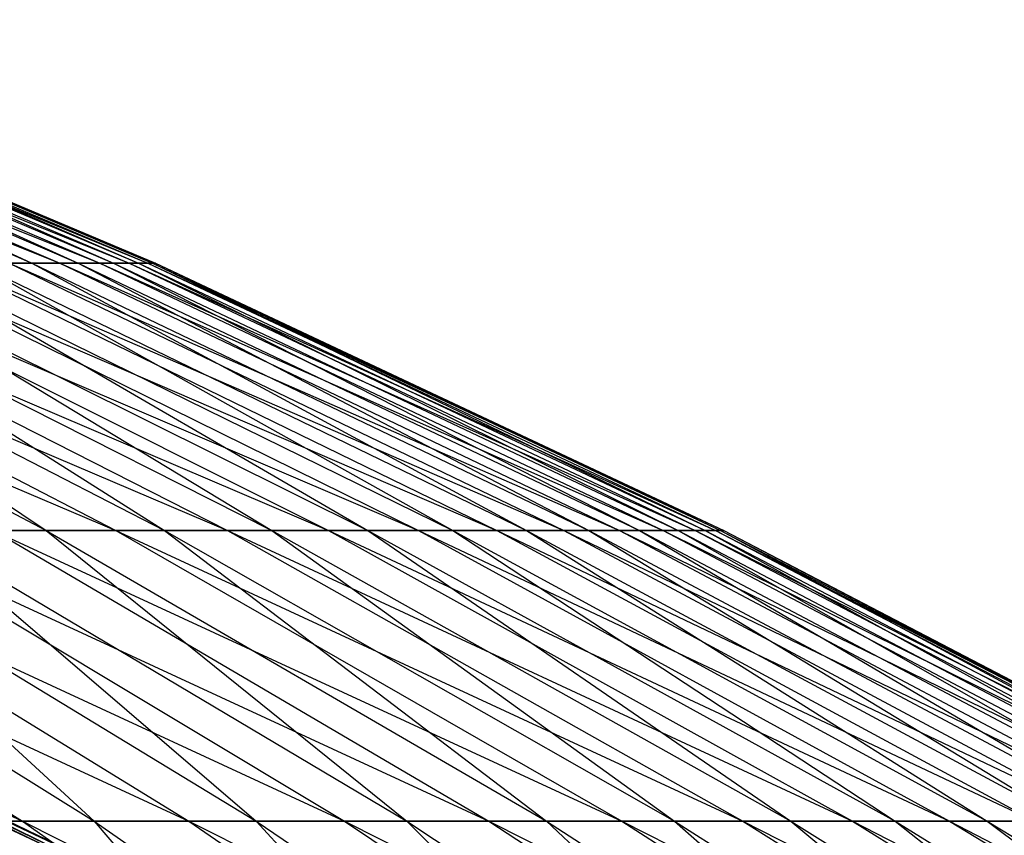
# Model space of a CAD drawing. Extents: x -125 to 125, y -143 to 0.
# Tile 333 of 406: x 23.85 to 27.79, y -30.35 to -27.08. Entities that reach past the tile are written whole.
import ezdxf

# ---------------------------------------------------------------- set-up
doc = ezdxf.new("R2010")
doc.units = 0
doc.header["$LTSCALE"] = 25.4
doc.layers.get('0').update_dxf_attribs({"linetype": 'CONTINUOUS'})

# ---------------------------------------------------------------- blocks, each defined once
blk = doc.blocks.new('NL2500027000_STL_3')
at = {"color": 0}
for p, q in [((21.5434, -27.0849, 4.8123), (24.0079, -28.0583, 4.3092)), ((21.5434, -27.0849, 4.8123), (24.0079, -28.0583, 4.3092)), ((21.6259, -27.0849, -4.4271), (23.896, -28.0583, -4.8918)), ((21.6259, -27.0849, -4.4271), (23.896, -28.0583, -4.8918)), ((21.7272, -27.0849, 3.8998), (24.1682, -28.0583, 3.2933)), ((21.7272, -27.0849, 3.8998), (24.1682, -28.0583, 3.2933)), ((21.7272, -27.0849, 3.8998), (24.0079, -28.0583, 4.3092)), ((21.7272, -27.0849, 3.8998), (24.0079, -28.0583, 4.3092)), ((21.7933, -27.0849, -3.5115), (23.896, -28.0583, -4.8918)), ((21.7933, -27.0849, -3.5115), (23.896, -28.0583, -4.8918)), ((21.7933, -27.0849, -3.5115), (24.0809, -28.0583, -3.8801)), ((21.7933, -27.0849, -3.5115), (24.0809, -28.0583, -3.8801)), ((21.8722, -27.0849, 2.9804), (24.2855, -28.0583, 2.2715)), ((21.8722, -27.0849, 2.9804), (24.2855, -28.0583, 2.2715)), ((21.8722, -27.0849, 2.9804), (24.1682, -28.0583, 3.2933)), ((21.8722, -27.0849, 2.9804), (24.1682, -28.0583, 3.2933)), ((21.922, -27.0849, -2.5896), (24.0809, -28.0583, -3.8801)), ((21.922, -27.0849, -2.5896), (24.0809, -28.0583, -3.8801)), ((21.922, -27.0849, -2.5896), (24.2231, -28.0583, -2.8614)), ((21.922, -27.0849, -2.5896), (24.2231, -28.0583, -2.8614)), ((21.9784, -27.0849, 2.0557), (24.3597, -28.0583, 1.2457)), ((21.9784, -27.0849, 2.0557), (24.3597, -28.0583, 1.2457)), ((21.9784, -27.0849, 2.0557), (24.2855, -28.0583, 2.2715)), ((21.9784, -27.0849, 2.0557), (24.2855, -28.0583, 2.2715)), ((22.0116, -27.0849, -1.6632), (24.2231, -28.0583, -2.8614)), ((22.0116, -27.0849, -1.6632), (24.2231, -28.0583, -2.8614)), ((22.0116, -27.0849, -1.6632), (24.3222, -28.0583, -1.8377)), ((22.0116, -27.0849, -1.6632), (24.3222, -28.0583, -1.8377)), ((22.0456, -27.0849, 1.1273), (24.3906, -28.0583, 0.2176)), ((22.0456, -27.0849, 1.1273), (24.3906, -28.0583, 0.2176)), ((22.0456, -27.0849, 1.1273), (24.3597, -28.0583, 1.2457)), ((22.0456, -27.0849, 1.1273), (24.3597, -28.0583, 1.2457)), ((22.0622, -27.0849, -0.7337), (24.3222, -28.0583, -1.8377)), ((22.0622, -27.0849, -0.7337), (24.3222, -28.0583, -1.8377)), ((22.0622, -27.0849, -0.7337), (24.378, -28.0583, -0.8108)), ((22.0622, -27.0849, -0.7337), (24.378, -28.0583, -0.8108)), ((22.0735, -27.0849, 0.197), (24.378, -28.0583, -0.8108)), ((22.0735, -27.0849, 0.197), (24.378, -28.0583, -0.8108)), ((22.0735, -27.0849, 0.197), (24.3906, -28.0583, 0.2176)), ((22.0735, -27.0849, 0.197), (24.3906, -28.0583, 0.2176)), ((21.7159, -28.0583, 11.1071), (24.2315, -29.1279, 11.1311)), ((21.7159, -28.0583, 11.1071), (24.2315, -29.1279, 11.1311)), ((21.9106, -28.0583, -10.7178), (23.9537, -29.1279, -11.7171)), ((21.9106, -28.0583, -10.7178), (23.9537, -29.1279, -11.7171)), ((22.1648, -28.0583, 10.1817), (24.6792, -29.1279, 10.0997)), ((22.1648, -28.0583, 10.1817), (24.6792, -29.1279, 10.0997)), ((22.1648, -28.0583, 10.1817), (24.2315, -29.1279, 11.1311)), ((22.1648, -28.0583, 10.1817), (24.2315, -29.1279, 11.1311)), ((22.343, -28.0583, -9.7846), (23.9537, -29.1279, -11.7171)), ((22.343, -28.0583, -9.7846), (23.9537, -29.1279, -11.7171)), ((22.343, -28.0583, -9.7846), (24.4263, -29.1279, -10.6969)), ((22.343, -28.0583, -9.7846), (24.4263, -29.1279, -10.6969)), ((22.5743, -28.0583, 9.2383), (25.0831, -29.1279, 9.0503)), ((22.5743, -28.0583, 9.2383), (25.0831, -29.1279, 9.0503)), ((22.5743, -28.0583, 9.2383), (24.6792, -29.1279, 10.0997)), ((22.5743, -28.0583, 9.2383), (24.6792, -29.1279, 10.0997)), ((22.7356, -28.0583, -8.8339), (24.4263, -29.1279, -10.6969)), ((22.7356, -28.0583, -8.8339), (24.4263, -29.1279, -10.6969)), ((22.7356, -28.0583, -8.8339), (24.8556, -29.1279, -9.6577)), ((22.7356, -28.0583, -8.8339), (24.8556, -29.1279, -9.6577)), ((22.9437, -28.0583, 8.2784), (25.4423, -29.1279, 7.9849)), ((22.9437, -28.0583, 8.2784), (25.4423, -29.1279, 7.9849)), ((22.9437, -28.0583, 8.2784), (25.0831, -29.1279, 9.0503)), ((22.9437, -28.0583, 8.2784), (25.0831, -29.1279, 9.0503)), ((23.0878, -28.0583, -7.8676), (24.8556, -29.1279, -9.6577)), ((23.0878, -28.0583, -7.8676), (24.8556, -29.1279, -9.6577)), ((23.0878, -28.0583, -7.8676), (25.2406, -29.1279, -8.6012)), ((23.0878, -28.0583, -7.8676), (25.2406, -29.1279, -8.6012)), ((23.2723, -28.0583, 7.3038), (25.7563, -29.1279, 6.9052)), ((23.2723, -28.0583, 7.3038), (25.7563, -29.1279, 6.9052)), ((23.2723, -28.0583, 7.3038), (25.4423, -29.1279, 7.9849)), ((23.2723, -28.0583, 7.3038), (25.4423, -29.1279, 7.9849)), ((23.399, -28.0583, -6.8873), (25.2406, -29.1279, -8.6012)), ((23.399, -28.0583, -6.8873), (25.2406, -29.1279, -8.6012)), ((23.399, -28.0583, -6.8873), (25.5808, -29.1279, -7.5295)), ((23.399, -28.0583, -6.8873), (25.5808, -29.1279, -7.5295)), ((23.5595, -28.0583, 6.3162), (26.0245, -29.1279, 5.8133)), ((23.5595, -28.0583, 6.3162), (26.0245, -29.1279, 5.8133)), ((23.5595, -28.0583, 6.3162), (25.7563, -29.1279, 6.9052)), ((23.5595, -28.0583, 6.3162), (25.7563, -29.1279, 6.9052)), ((23.896, -28.0583, -4.8918), (23.6685, -28.0583, -5.8948)), ((23.6685, -28.0583, -5.8948), (25.5808, -29.1279, -7.5295)), ((23.6685, -28.0583, -5.8948), (25.5808, -29.1279, -7.5295)), ((23.6685, -28.0583, -5.8948), (25.8754, -29.1279, -6.4445)), ((23.6685, -28.0583, -5.8948), (25.8754, -29.1279, -6.4445)), ((23.896, -28.0583, -4.8918), (23.6685, -28.0583, -5.8948)), ((23.8049, -28.0583, 5.3174), (24.0079, -28.0583, 4.3092)), ((23.8049, -28.0583, 5.3174), (24.0079, -28.0583, 4.3092)), ((23.8049, -28.0583, 5.3174), (26.2464, -29.1279, 4.711)), ((23.8049, -28.0583, 5.3174), (26.2464, -29.1279, 4.711)), ((23.8049, -28.0583, 5.3174), (26.0245, -29.1279, 5.8133)), ((23.8049, -28.0583, 5.3174), (26.0245, -29.1279, 5.8133)), ((24.0809, -28.0583, -3.8801), (23.896, -28.0583, -4.8918)), ((23.896, -28.0583, -4.8918), (25.8754, -29.1279, -6.4445)), ((23.896, -28.0583, -4.8918), (25.8754, -29.1279, -6.4445)), ((23.896, -28.0583, -4.8918), (26.1241, -29.1279, -5.3479)), ((23.896, -28.0583, -4.8918), (26.1241, -29.1279, -5.3479)), ((24.0809, -28.0583, -3.8801), (23.896, -28.0583, -4.8918)), ((24.0079, -28.0583, 4.3092), (24.1682, -28.0583, 3.2933)), ((24.0079, -28.0583, 4.3092), (24.1682, -28.0583, 3.2933)), ((24.0079, -28.0583, 4.3092), (26.4217, -29.1279, 3.6003)), ((24.0079, -28.0583, 4.3092), (26.4217, -29.1279, 3.6003)), ((24.0079, -28.0583, 4.3092), (26.2464, -29.1279, 4.711)), ((24.0079, -28.0583, 4.3092), (26.2464, -29.1279, 4.711)), ((24.2231, -28.0583, -2.8614), (24.0809, -28.0583, -3.8801)), ((24.0809, -28.0583, -3.8801), (26.1241, -29.1279, -5.3479)), ((24.0809, -28.0583, -3.8801), (26.1241, -29.1279, -5.3479)), ((24.0809, -28.0583, -3.8801), (26.3263, -29.1279, -4.2419)), ((24.0809, -28.0583, -3.8801), (26.3263, -29.1279, -4.2419)), ((24.2231, -28.0583, -2.8614), (24.0809, -28.0583, -3.8801)), ((24.1682, -28.0583, 3.2933), (24.2855, -28.0583, 2.2715)), ((24.1682, -28.0583, 3.2933), (24.2855, -28.0583, 2.2715)), ((24.1682, -28.0583, 3.2933), (26.55, -29.1279, 2.4833)), ((24.1682, -28.0583, 3.2933), (26.55, -29.1279, 2.4833)), ((24.1682, -28.0583, 3.2933), (26.4217, -29.1279, 3.6003)), ((24.1682, -28.0583, 3.2933), (26.4217, -29.1279, 3.6003)), ((24.3222, -28.0583, -1.8377), (24.2231, -28.0583, -2.8614)), ((24.2231, -28.0583, -2.8614), (26.3263, -29.1279, -4.2419)), ((24.2231, -28.0583, -2.8614), (26.3263, -29.1279, -4.2419)), ((24.2231, -28.0583, -2.8614), (26.4817, -29.1279, -3.1283)), ((24.2231, -28.0583, -2.8614), (26.4817, -29.1279, -3.1283)), ((24.3222, -28.0583, -1.8377), (24.2231, -28.0583, -2.8614)), ((24.2855, -28.0583, 2.2715), (24.3597, -28.0583, 1.2457)), ((24.2855, -28.0583, 2.2715), (24.3597, -28.0583, 1.2457)), ((24.2855, -28.0583, 2.2715), (26.6311, -29.1279, 1.3618)), ((24.2855, -28.0583, 2.2715), (26.6311, -29.1279, 1.3618)), ((24.2855, -28.0583, 2.2715), (26.55, -29.1279, 2.4833)), ((24.2855, -28.0583, 2.2715), (26.55, -29.1279, 2.4833)), ((24.378, -28.0583, -0.8108), (24.3222, -28.0583, -1.8377)), ((24.3222, -28.0583, -1.8377), (26.4817, -29.1279, -3.1283)), ((24.3222, -28.0583, -1.8377), (26.4817, -29.1279, -3.1283)), ((24.3222, -28.0583, -1.8377), (26.5901, -29.1279, -2.0091)), ((24.3222, -28.0583, -1.8377), (26.5901, -29.1279, -2.0091)), ((24.378, -28.0583, -0.8108), (24.3222, -28.0583, -1.8377)), ((24.3597, -28.0583, 1.2457), (24.3906, -28.0583, 0.2176)), ((24.3597, -28.0583, 1.2457), (24.3906, -28.0583, 0.2176)), ((24.3597, -28.0583, 1.2457), (26.6648, -29.1279, 0.2379)), ((24.3597, -28.0583, 1.2457), (26.6648, -29.1279, 0.2379)), ((24.3597, -28.0583, 1.2457), (26.6311, -29.1279, 1.3618)), ((24.3597, -28.0583, 1.2457), (26.6311, -29.1279, 1.3618)), ((24.3906, -28.0583, 0.2176), (24.378, -28.0583, -0.8108)), ((24.378, -28.0583, -0.8108), (26.5901, -29.1279, -2.0091)), ((24.378, -28.0583, -0.8108), (26.5901, -29.1279, -2.0091)), ((24.378, -28.0583, -0.8108), (26.6511, -29.1279, -0.8864)), ((24.378, -28.0583, -0.8108), (26.6511, -29.1279, -0.8864)), ((24.3906, -28.0583, 0.2176), (24.378, -28.0583, -0.8108)), ((24.3906, -28.0583, 0.2176), (26.6511, -29.1279, -0.8864)), ((24.3906, -28.0583, 0.2176), (26.6511, -29.1279, -0.8864)), ((24.3906, -28.0583, 0.2176), (26.6648, -29.1279, 0.2379)), ((24.3906, -28.0583, 0.2176), (26.6648, -29.1279, 0.2379)), ((21.3653, -29.1279, 15.9559), (23.8584, -30.2918, 16.2975)), ((21.3653, -29.1279, 15.9559), (23.8584, -30.2918, 16.2975)), ((22.019, -29.1279, 15.041), (24.5242, -30.2918, 15.2772)), ((22.019, -29.1279, 15.041), (24.5242, -30.2918, 15.2772)), ((22.019, -29.1279, 15.041), (23.8584, -30.2918, 16.2975)), ((22.019, -29.1279, 15.041), (23.8584, -30.2918, 16.2975)), ((22.2839, -29.1279, -14.6457), (24.1454, -30.2918, -15.8692)), ((22.2839, -29.1279, -14.6457), (24.1454, -30.2918, -15.8692)), ((22.6335, -29.1279, 14.0994), (25.1464, -30.2918, 14.2298)), ((22.6335, -29.1279, 14.0994), (25.1464, -30.2918, 14.2298)), ((22.6335, -29.1279, 14.0994), (24.5242, -30.2918, 15.2772)), ((22.6335, -29.1279, 14.0994), (24.5242, -30.2918, 15.2772)), ((22.8815, -29.1279, -13.6933), (24.1454, -30.2918, -15.8692)), ((22.8815, -29.1279, -13.6933), (24.1454, -30.2918, -15.8692)), ((22.8815, -29.1279, -13.6933), (24.7929, -30.2918, -14.8372)), ((22.8815, -29.1279, -13.6933), (24.7929, -30.2918, -14.8372)), ((23.2078, -29.1279, 13.1328), (25.724, -30.2918, 13.1571)), ((23.2078, -29.1279, 13.1328), (25.724, -30.2918, 13.1571)), ((23.2078, -29.1279, 13.1328), (25.1464, -30.2918, 14.2298)), ((23.2078, -29.1279, 13.1328), (25.1464, -30.2918, 14.2298)), ((23.9537, -29.1279, -11.7171), (23.4384, -29.1279, -12.7165)), ((23.4384, -29.1279, -12.7165), (24.7929, -30.2918, -14.8372)), ((23.4384, -29.1279, -12.7165), (24.7929, -30.2918, -14.8372)), ((23.4384, -29.1279, -12.7165), (25.3964, -30.2918, -13.7788)), ((23.4384, -29.1279, -12.7165), (25.3964, -30.2918, -13.7788)), ((23.9537, -29.1279, -11.7171), (23.4384, -29.1279, -12.7165)), ((23.7408, -29.1279, 12.1427), (24.2315, -29.1279, 11.1311)), ((23.7408, -29.1279, 12.1427), (24.2315, -29.1279, 11.1311)), ((23.7408, -29.1279, 12.1427), (26.2558, -30.2918, 12.0609)), ((23.7408, -29.1279, 12.1427), (26.2558, -30.2918, 12.0609)), ((23.7408, -29.1279, 12.1427), (25.724, -30.2918, 13.1571)), ((23.7408, -29.1279, 12.1427), (25.724, -30.2918, 13.1571)), ((24.4263, -29.1279, -10.6969), (23.9537, -29.1279, -11.7171)), ((23.9537, -29.1279, -11.7171), (25.3964, -30.2918, -13.7788)), ((23.9537, -29.1279, -11.7171), (25.3964, -30.2918, -13.7788)), ((23.9537, -29.1279, -11.7171), (25.9547, -30.2918, -12.6959)), ((23.9537, -29.1279, -11.7171), (25.9547, -30.2918, -12.6959)), ((24.4263, -29.1279, -10.6969), (23.9537, -29.1279, -11.7171)), ((24.2315, -29.1279, 11.1311), (24.6792, -29.1279, 10.0997)), ((24.2315, -29.1279, 11.1311), (24.6792, -29.1279, 10.0997)), ((24.2315, -29.1279, 11.1311), (26.7409, -30.2918, 10.9434)), ((24.2315, -29.1279, 11.1311), (26.7409, -30.2918, 10.9434)), ((24.2315, -29.1279, 11.1311), (26.2558, -30.2918, 12.0609)), ((24.2315, -29.1279, 11.1311), (26.2558, -30.2918, 12.0609)), ((24.8556, -29.1279, -9.6577), (24.4263, -29.1279, -10.6969)), ((24.4263, -29.1279, -10.6969), (25.9547, -30.2918, -12.6959)), ((24.4263, -29.1279, -10.6969), (25.9547, -30.2918, -12.6959)), ((24.4263, -29.1279, -10.6969), (26.4668, -30.2918, -11.5905)), ((24.4263, -29.1279, -10.6969), (26.4668, -30.2918, -11.5905)), ((24.8556, -29.1279, -9.6577), (24.4263, -29.1279, -10.6969)), ((24.6792, -29.1279, 10.0997), (25.0831, -29.1279, 9.0503)), ((24.6792, -29.1279, 10.0997), (25.0831, -29.1279, 9.0503)), ((24.6792, -29.1279, 10.0997), (27.1784, -30.2918, 9.8063)), ((24.6792, -29.1279, 10.0997), (27.1784, -30.2918, 9.8063)), ((24.6792, -29.1279, 10.0997), (26.7409, -30.2918, 10.9434)), ((24.6792, -29.1279, 10.0997), (26.7409, -30.2918, 10.9434)), ((25.2406, -29.1279, -8.6012), (24.8556, -29.1279, -9.6577)), ((24.8556, -29.1279, -9.6577), (26.4668, -30.2918, -11.5905)), ((24.8556, -29.1279, -9.6577), (26.4668, -30.2918, -11.5905)), ((24.8556, -29.1279, -9.6577), (26.9319, -30.2918, -10.4644)), ((24.8556, -29.1279, -9.6577), (26.9319, -30.2918, -10.4644)), ((25.2406, -29.1279, -8.6012), (24.8556, -29.1279, -9.6577)), ((25.0831, -29.1279, 9.0503), (25.4423, -29.1279, 7.9849)), ((25.0831, -29.1279, 9.0503), (25.4423, -29.1279, 7.9849)), ((25.0831, -29.1279, 9.0503), (27.5677, -30.2918, 8.6519)), ((25.0831, -29.1279, 9.0503), (27.5677, -30.2918, 8.6519)), ((25.0831, -29.1279, 9.0503), (27.1784, -30.2918, 9.8063)), ((25.0831, -29.1279, 9.0503), (27.1784, -30.2918, 9.8063)), ((25.5808, -29.1279, -7.5295), (25.2406, -29.1279, -8.6012)), ((25.2406, -29.1279, -8.6012), (26.9319, -30.2918, -10.4644)), ((25.2406, -29.1279, -8.6012), (26.9319, -30.2918, -10.4644)), ((25.2406, -29.1279, -8.6012), (27.3491, -30.2918, -9.3198)), ((25.2406, -29.1279, -8.6012), (27.3491, -30.2918, -9.3198)), ((25.5808, -29.1279, -7.5295), (25.2406, -29.1279, -8.6012)), ((25.4423, -29.1279, 7.9849), (25.7563, -29.1279, 6.9052)), ((25.4423, -29.1279, 7.9849), (25.7563, -29.1279, 6.9052)), ((25.4423, -29.1279, 7.9849), (27.9079, -30.2918, 7.482)), ((25.4423, -29.1279, 7.9849), (27.9079, -30.2918, 7.482)), ((25.4423, -29.1279, 7.9849), (27.5677, -30.2918, 8.6519)), ((25.4423, -29.1279, 7.9849), (27.5677, -30.2918, 8.6519)), ((25.8754, -29.1279, -6.4445), (25.5808, -29.1279, -7.5295)), ((25.5808, -29.1279, -7.5295), (27.3491, -30.2918, -9.3198)), ((25.5808, -29.1279, -7.5295), (27.3491, -30.2918, -9.3198)), ((25.5808, -29.1279, -7.5295), (27.7177, -30.2918, -8.1585)), ((25.5808, -29.1279, -7.5295), (27.7177, -30.2918, -8.1585)), ((25.8754, -29.1279, -6.4445), (25.5808, -29.1279, -7.5295)), ((25.7563, -29.1279, 6.9052), (26.0245, -29.1279, 5.8133)), ((25.7563, -29.1279, 6.9052), (26.0245, -29.1279, 5.8133)), ((25.7563, -29.1279, 6.9052), (28.1985, -30.2918, 6.2989)), ((25.7563, -29.1279, 6.9052), (28.1985, -30.2918, 6.2989)), ((25.7563, -29.1279, 6.9052), (27.9079, -30.2918, 7.482)), ((25.7563, -29.1279, 6.9052), (27.9079, -30.2918, 7.482)), ((26.1241, -29.1279, -5.3479), (25.8754, -29.1279, -6.4445)), ((25.8754, -29.1279, -6.4445), (27.7177, -30.2918, -8.1585)), ((25.8754, -29.1279, -6.4445), (27.7177, -30.2918, -8.1585)), ((25.8754, -29.1279, -6.4445), (28.037, -30.2918, -6.9828)), ((25.8754, -29.1279, -6.4445), (28.037, -30.2918, -6.9828)), ((26.1241, -29.1279, -5.3479), (25.8754, -29.1279, -6.4445)), ((26.0245, -29.1279, 5.8133), (26.2464, -29.1279, 4.711)), ((26.0245, -29.1279, 5.8133), (26.2464, -29.1279, 4.711)), ((26.0245, -29.1279, 5.8133), (28.439, -30.2918, 5.1045)), ((26.0245, -29.1279, 5.8133), (28.439, -30.2918, 5.1045)), ((26.0245, -29.1279, 5.8133), (28.1985, -30.2918, 6.2989)), ((26.0245, -29.1279, 5.8133), (28.1985, -30.2918, 6.2989)), ((26.3263, -29.1279, -4.2419), (26.1241, -29.1279, -5.3479)), ((26.1241, -29.1279, -5.3479), (28.037, -30.2918, -6.9828)), ((26.1241, -29.1279, -5.3479), (28.037, -30.2918, -6.9828)), ((26.1241, -29.1279, -5.3479), (28.3064, -30.2918, -5.7947)), ((26.1241, -29.1279, -5.3479), (28.3064, -30.2918, -5.7947)), ((26.3263, -29.1279, -4.2419), (26.1241, -29.1279, -5.3479)), ((26.2464, -29.1279, 4.711), (26.4217, -29.1279, 3.6003)), ((26.2464, -29.1279, 4.711), (26.4217, -29.1279, 3.6003)), ((26.2464, -29.1279, 4.711), (28.6289, -30.2918, 3.9011)), ((26.2464, -29.1279, 4.711), (28.6289, -30.2918, 3.9011)), ((26.2464, -29.1279, 4.711), (28.439, -30.2918, 5.1045)), ((26.2464, -29.1279, 4.711), (28.439, -30.2918, 5.1045)), ((26.4817, -29.1279, -3.1283), (26.3263, -29.1279, -4.2419)), ((26.3263, -29.1279, -4.2419), (28.3064, -30.2918, -5.7947)), ((26.3263, -29.1279, -4.2419), (28.3064, -30.2918, -5.7947)), ((26.3263, -29.1279, -4.2419), (28.5255, -30.2918, -4.5962)), ((26.3263, -29.1279, -4.2419), (28.5255, -30.2918, -4.5962)), ((26.4817, -29.1279, -3.1283), (26.3263, -29.1279, -4.2419)), ((26.4217, -29.1279, 3.6003), (26.55, -29.1279, 2.4833)), ((26.4217, -29.1279, 3.6003), (26.55, -29.1279, 2.4833)), ((26.4217, -29.1279, 3.6003), (28.7679, -30.2918, 2.6907)), ((26.4217, -29.1279, 3.6003), (28.7679, -30.2918, 2.6907)), ((26.4217, -29.1279, 3.6003), (28.6289, -30.2918, 3.9011)), ((26.4217, -29.1279, 3.6003), (28.6289, -30.2918, 3.9011)), ((26.5901, -29.1279, -2.0091), (26.4817, -29.1279, -3.1283)), ((26.4817, -29.1279, -3.1283), (28.5255, -30.2918, -4.5962)), ((26.4817, -29.1279, -3.1283), (28.5255, -30.2918, -4.5962)), ((26.4817, -29.1279, -3.1283), (28.6939, -30.2918, -3.3896)), ((26.4817, -29.1279, -3.1283), (28.6939, -30.2918, -3.3896)), ((26.5901, -29.1279, -2.0091), (26.4817, -29.1279, -3.1283)), ((26.55, -29.1279, 2.4833), (26.6311, -29.1279, 1.3618)), ((26.55, -29.1279, 2.4833), (26.6311, -29.1279, 1.3618)), ((26.55, -29.1279, 2.4833), (28.8557, -30.2918, 1.4756)), ((26.55, -29.1279, 2.4833), (28.8557, -30.2918, 1.4756)), ((26.55, -29.1279, 2.4833), (28.7679, -30.2918, 2.6907)), ((26.55, -29.1279, 2.4833), (28.7679, -30.2918, 2.6907)), ((26.6511, -29.1279, -0.8864), (26.5901, -29.1279, -2.0091)), ((26.5901, -29.1279, -2.0091), (28.6939, -30.2918, -3.3896)), ((26.5901, -29.1279, -2.0091), (28.6939, -30.2918, -3.3896)), ((26.5901, -29.1279, -2.0091), (28.8113, -30.2918, -2.1769)), ((26.5901, -29.1279, -2.0091), (28.8113, -30.2918, -2.1769)), ((26.6511, -29.1279, -0.8864), (26.5901, -29.1279, -2.0091)), ((26.6311, -29.1279, 1.3618), (26.6648, -29.1279, 0.2379)), ((26.6311, -29.1279, 1.3618), (26.6648, -29.1279, 0.2379)), ((26.6311, -29.1279, 1.3618), (28.8923, -30.2918, 0.2578)), ((26.6311, -29.1279, 1.3618), (28.8923, -30.2918, 0.2578)), ((26.6311, -29.1279, 1.3618), (28.8557, -30.2918, 1.4756)), ((26.6311, -29.1279, 1.3618), (28.8557, -30.2918, 1.4756)), ((26.6648, -29.1279, 0.2379), (26.6511, -29.1279, -0.8864)), ((26.6511, -29.1279, -0.8864), (28.8113, -30.2918, -2.1769)), ((26.6511, -29.1279, -0.8864), (28.8113, -30.2918, -2.1769)), ((26.6511, -29.1279, -0.8864), (28.8775, -30.2918, -0.9604)), ((26.6511, -29.1279, -0.8864), (28.8775, -30.2918, -0.9604)), ((26.6648, -29.1279, 0.2379), (26.6511, -29.1279, -0.8864)), ((26.6648, -29.1279, 0.2379), (28.8775, -30.2918, -0.9604)), ((26.6648, -29.1279, 0.2379), (28.8775, -30.2918, -0.9604)), ((26.6648, -29.1279, 0.2379), (28.8923, -30.2918, 0.2578)), ((26.6648, -29.1279, 0.2379), (28.8923, -30.2918, 0.2578)), ((23.9778, -30.4036, 1.6984), (21.6506, -29.3158, 2.4865)), ((23.9778, -30.4036, 1.6984), (21.6506, -29.3158, 2.4865)), ((24.0291, -30.4036, 0.6509), (21.7385, -29.3158, 1.5398)), ((21.7385, -29.3158, 1.5398), (23.9778, -30.4036, 1.6984)), ((21.7385, -29.3158, 1.5398), (23.9778, -30.4036, 1.6984)), ((24.0291, -30.4036, 0.6509), (21.7385, -29.3158, 1.5398)), ((21.7535, -29.3158, -1.3109), (23.9944, -30.4036, -1.4459)), ((21.7535, -29.3158, -1.3109), (23.9944, -30.4036, -1.4459)), ((24.0291, -30.4036, 0.6509), (21.7849, -29.3158, 0.5901)), ((21.7849, -29.3158, 0.5901), (24.0346, -30.4036, -0.3979)), ((24.0291, -30.4036, 0.6509), (21.7849, -29.3158, 0.5901)), ((21.7849, -29.3158, 0.5901), (24.0346, -30.4036, -0.3979)), ((23.9944, -30.4036, -1.4459), (21.7899, -29.3158, -0.3607)), ((21.7899, -29.3158, -0.3607), (24.0346, -30.4036, -0.3979)), ((21.7899, -29.3158, -0.3607), (24.0346, -30.4036, -0.3979)), ((23.9944, -30.4036, -1.4459), (21.7899, -29.3158, -0.3607)), ((23.1501, -30.2918, 17.2888), (23.8584, -30.2918, 16.2975)), ((23.1501, -30.2918, 17.2888), (23.8584, -30.2918, 16.2975)), ((24.1454, -30.2918, -15.8692), (23.455, -30.2918, -16.8729)), ((24.1454, -30.2918, -15.8692), (23.455, -30.2918, -16.8729)), ((23.8584, -30.2918, 16.2975), (24.5242, -30.2918, 15.2772)), ((23.8584, -30.2918, 16.2975), (24.5242, -30.2918, 15.2772)), ((23.8584, -30.2918, 16.2975), (26.3719, -31.548, 16.4282)), ((23.8584, -30.2918, 16.2975), (26.3719, -31.548, 16.4282)), ((23.8584, -30.2918, 16.2975), (25.6559, -31.548, 17.5254)), ((23.8584, -30.2918, 16.2975), (25.6559, -31.548, 17.5254)), ((24.7929, -30.2918, -14.8372), (24.1454, -30.2918, -15.8692)), ((24.1454, -30.2918, -15.8692), (25.2221, -31.548, -18.1442)), ((24.1454, -30.2918, -15.8692), (25.2221, -31.548, -18.1442)), ((24.1454, -30.2918, -15.8692), (25.9645, -31.548, -17.0648)), ((24.1454, -30.2918, -15.8692), (25.9645, -31.548, -17.0648)), ((24.7929, -30.2918, -14.8372), (24.1454, -30.2918, -15.8692)), ((24.5242, -30.2918, 15.2772), (25.1464, -30.2918, 14.2298)), ((24.5242, -30.2918, 15.2772), (25.1464, -30.2918, 14.2298)), ((24.5242, -30.2918, 15.2772), (27.041, -31.548, 15.3019)), ((24.5242, -30.2918, 15.2772), (27.041, -31.548, 15.3019)), ((24.5242, -30.2918, 15.2772), (26.3719, -31.548, 16.4282)), ((24.5242, -30.2918, 15.2772), (26.3719, -31.548, 16.4282)), ((25.3964, -30.2918, -13.7788), (24.7929, -30.2918, -14.8372)), ((24.7929, -30.2918, -14.8372), (25.9645, -31.548, -17.0648)), ((24.7929, -30.2918, -14.8372), (25.9645, -31.548, -17.0648)), ((24.7929, -30.2918, -14.8372), (26.6609, -31.548, -15.955)), ((24.7929, -30.2918, -14.8372), (26.6609, -31.548, -15.955)), ((25.3964, -30.2918, -13.7788), (24.7929, -30.2918, -14.8372)), ((25.1464, -30.2918, 14.2298), (25.724, -30.2918, 13.1571)), ((25.1464, -30.2918, 14.2298), (25.724, -30.2918, 13.1571)), ((25.1464, -30.2918, 14.2298), (27.662, -31.548, 14.1483)), ((25.1464, -30.2918, 14.2298), (27.662, -31.548, 14.1483)), ((25.1464, -30.2918, 14.2298), (27.041, -31.548, 15.3019)), ((25.1464, -30.2918, 14.2298), (27.041, -31.548, 15.3019)), ((25.9547, -30.2918, -12.6959), (25.3964, -30.2918, -13.7788)), ((25.3964, -30.2918, -13.7788), (26.6609, -31.548, -15.955)), ((25.3964, -30.2918, -13.7788), (26.6609, -31.548, -15.955)), ((25.3964, -30.2918, -13.7788), (27.3098, -31.548, -14.8169)), ((25.3964, -30.2918, -13.7788), (27.3098, -31.548, -14.8169)), ((25.9547, -30.2918, -12.6959), (25.3964, -30.2918, -13.7788)), ((25.724, -30.2918, 13.1571), (26.2558, -30.2918, 12.0609)), ((25.724, -30.2918, 13.1571), (26.2558, -30.2918, 12.0609)), ((25.724, -30.2918, 13.1571), (28.2339, -31.548, 12.9696)), ((25.724, -30.2918, 13.1571), (28.2339, -31.548, 12.9696)), ((25.724, -30.2918, 13.1571), (27.662, -31.548, 14.1483)), ((25.724, -30.2918, 13.1571), (27.662, -31.548, 14.1483)), ((26.4668, -30.2918, -11.5905), (25.9547, -30.2918, -12.6959)), ((25.9547, -30.2918, -12.6959), (27.3098, -31.548, -14.8169)), ((25.9547, -30.2918, -12.6959), (27.3098, -31.548, -14.8169)), ((25.9547, -30.2918, -12.6959), (27.9101, -31.548, -13.6524)), ((25.9547, -30.2918, -12.6959), (27.9101, -31.548, -13.6524)), ((26.4668, -30.2918, -11.5905), (25.9547, -30.2918, -12.6959)), ((26.2558, -30.2918, 12.0609), (26.7409, -30.2918, 10.9434)), ((26.2558, -30.2918, 12.0609), (26.7409, -30.2918, 10.9434)), ((26.2558, -30.2918, 12.0609), (28.7555, -31.548, 11.7679)), ((26.2558, -30.2918, 12.0609), (28.7555, -31.548, 11.7679)), ((26.2558, -30.2918, 12.0609), (28.2339, -31.548, 12.9696)), ((26.2558, -30.2918, 12.0609), (28.2339, -31.548, 12.9696)), ((26.9319, -30.2918, -10.4644), (26.4668, -30.2918, -11.5905)), ((26.4668, -30.2918, -11.5905), (27.9101, -31.548, -13.6524)), ((26.4668, -30.2918, -11.5905), (27.9101, -31.548, -13.6524)), ((26.4668, -30.2918, -11.5905), (28.4608, -31.548, -12.4637)), ((26.4668, -30.2918, -11.5905), (28.4608, -31.548, -12.4637)), ((26.9319, -30.2918, -10.4644), (26.4668, -30.2918, -11.5905)), ((26.7409, -30.2918, 10.9434), (27.1784, -30.2918, 9.8063)), ((26.7409, -30.2918, 10.9434), (27.1784, -30.2918, 9.8063)), ((26.7409, -30.2918, 10.9434), (29.2261, -31.548, 10.5452)), ((26.7409, -30.2918, 10.9434), (29.2261, -31.548, 10.5452)), ((26.7409, -30.2918, 10.9434), (28.7555, -31.548, 11.7679)), ((26.7409, -30.2918, 10.9434), (28.7555, -31.548, 11.7679)), ((27.3491, -30.2918, -9.3198), (26.9319, -30.2918, -10.4644)), ((26.9319, -30.2918, -10.4644), (28.4608, -31.548, -12.4637)), ((26.9319, -30.2918, -10.4644), (28.4608, -31.548, -12.4637)), ((26.9319, -30.2918, -10.4644), (28.961, -31.548, -11.2528)), ((26.9319, -30.2918, -10.4644), (28.961, -31.548, -11.2528)), ((27.3491, -30.2918, -9.3198), (26.9319, -30.2918, -10.4644)), ((27.1784, -30.2918, 9.8063), (27.5677, -30.2918, 8.6519)), ((27.1784, -30.2918, 9.8063), (27.5677, -30.2918, 8.6519)), ((27.1784, -30.2918, 9.8063), (29.6446, -31.548, 9.3037)), ((27.1784, -30.2918, 9.8063), (29.6446, -31.548, 9.3037)), ((27.1784, -30.2918, 9.8063), (29.2261, -31.548, 10.5452)), ((27.1784, -30.2918, 9.8063), (29.2261, -31.548, 10.5452)), ((27.7177, -30.2918, -8.1585), (27.3491, -30.2918, -9.3198)), ((27.3491, -30.2918, -9.3198), (28.961, -31.548, -11.2528)), ((27.3491, -30.2918, -9.3198), (28.961, -31.548, -11.2528)), ((27.3491, -30.2918, -9.3198), (29.4096, -31.548, -10.0219)), ((27.3491, -30.2918, -9.3198), (29.4096, -31.548, -10.0219)), ((27.7177, -30.2918, -8.1585), (27.3491, -30.2918, -9.3198)), ((27.5677, -30.2918, 8.6519), (27.9079, -30.2918, 7.482)), ((27.5677, -30.2918, 8.6519), (27.9079, -30.2918, 7.482)), ((27.5677, -30.2918, 8.6519), (30.0105, -31.548, 8.0457)), ((27.5677, -30.2918, 8.6519), (30.0105, -31.548, 8.0457)), ((27.5677, -30.2918, 8.6519), (29.6446, -31.548, 9.3037)), ((27.5677, -30.2918, 8.6519), (29.6446, -31.548, 9.3037)), ((28.037, -30.2918, -6.9828), (27.7177, -30.2918, -8.1585)), ((27.7177, -30.2918, -8.1585), (29.4096, -31.548, -10.0219)), ((27.7177, -30.2918, -8.1585), (29.4096, -31.548, -10.0219)), ((27.7177, -30.2918, -8.1585), (29.8059, -31.548, -8.7732)), ((27.7177, -30.2918, -8.1585), (29.8059, -31.548, -8.7732)), ((28.037, -30.2918, -6.9828), (27.7177, -30.2918, -8.1585))]:
    blk.add_line(p, q, dxfattribs=at)

msp = doc.modelspace()

# ---------------------------------------------------------------- block references
at = {"color": 253}
msp.add_blockref('NL2500027000_STL_3', (0, 0), dxfattribs=at)

doc.saveas('drawing.dxf')
